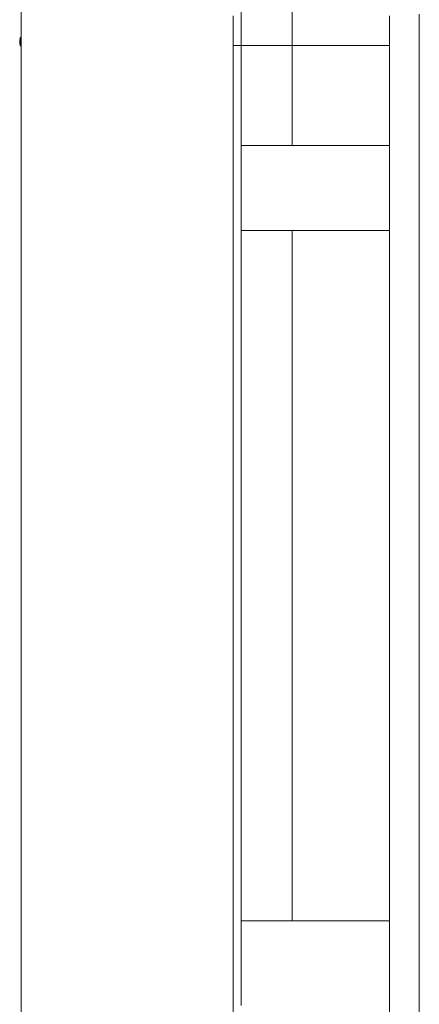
# Model space of a CAD drawing. Header units: millimetres. Extents: x 2 to 902, y -447 to 199.
# Tile 704 of 1056: x 27.62 to 29.51, y 167.16 to 171.81. Entities that reach past the tile are written whole.
import ezdxf

# ---------------------------------------------------------------- set-up
doc = ezdxf.new("R2010")
doc.units = ezdxf.units.MM
doc.header["$MEASUREMENT"] = 0
for name, color, linetype, lineweight in [('IFC-Elemento construtivo genérico-Contorno', 253, 'Continuous', 5), ('IFC-Laje-Contorno', 134, 'Continuous', 5), ('IFC-Parede padrão-Contorno', 44, 'Continuous', 5), ('IFC-Parede-Contorno', 42, 'Continuous', 5), ('IFC-Pilar-Contorno', 83, 'Continuous', 5), ('IFC-Viga-Contorno', 66, 'Continuous', 5)]:
    doc.layers.add(name, color=color, linetype=linetype, lineweight=lineweight)

msp = doc.modelspace()

# ---------------------------------------------------------------- linework, layer by layer
at = {"layer": 'IFC-Elemento construtivo genérico-Contorno', "color": 7, "lineweight": 5}
for p, q in [((27.6217, 171.7076), (27.6227, 171.7076)), ((27.6217, 171.7068), (27.6217, 171.7076)), ((27.6217, 171.7076), (27.6227, 171.7076)), ((27.6217, 171.7073), (27.6217, 171.7075)), ((27.6217, 171.7068), (27.6217, 171.7073)), ((27.6217, 171.7051), (27.6217, 171.7068)), ((27.6217, 171.7062), (27.6217, 171.7068)), ((27.6217, 171.7055), (27.6217, 171.7062)), ((27.6217, 171.7046), (27.6217, 171.7055)), ((27.6217, 171.7028), (27.6217, 171.7051)), ((27.6217, 171.7036), (27.6217, 171.7046)), ((27.6217, 171.7026), (27.6217, 171.7036)), ((27.6217, 171.7003), (27.6217, 171.7028)), ((27.6217, 171.7016), (27.6217, 171.7026)), ((27.6217, 171.7005), (27.6217, 171.7016)), ((27.6217, 171.6995), (27.6217, 171.7005)), ((27.6217, 171.698), (27.6217, 171.7003)), ((27.6217, 171.6986), (27.6217, 171.6995)), ((27.6217, 171.6977), (27.6217, 171.6986)), ((27.6217, 171.6963), (27.6217, 171.698)), ((27.6217, 171.6969), (27.6217, 171.6977)), ((27.6217, 171.6963), (27.6217, 171.6969)), ((27.6217, 171.6956), (27.6217, 171.6963)), ((27.6217, 171.6959), (27.6217, 171.6963)), ((27.6217, 171.6956), (27.6217, 171.6959)), ((27.6217, 171.6956), (27.6227, 171.6956)), ((27.6217, 171.6955), (27.6227, 171.6955)), ((27.6227, 171.7116), (27.6247, 171.7116)), ((27.6227, 171.6916), (27.6227, 171.7116)), ((27.6227, 171.6916), (27.6227, 171.7116)), ((27.6227, 171.7116), (27.6247, 171.7116)), ((27.6227, 171.6916), (27.6247, 171.6916)), ((27.6227, 171.6916), (27.6247, 171.6916)), ((27.6247, 171.7216), (27.6275, 171.7216)), ((27.6247, 171.7094), (27.6247, 171.7216)), ((27.6247, 171.7216), (27.6259, 171.7216)), ((27.6247, 171.6938), (27.6247, 171.7216)), ((27.6247, 171.6916), (27.6247, 171.7116)), ((27.6247, 171.6916), (27.6247, 171.7116)), ((27.6247, 171.6816), (27.6247, 171.7094)), ((27.6247, 171.6816), (27.6247, 171.6938)), ((27.6247, 171.6816), (27.6259, 171.6816)), ((27.6247, 171.6816), (27.6275, 171.6816)), ((27.6259, 171.7216), (27.6287, 171.7216)), ((27.6259, 171.6816), (27.6287, 171.6816)), ((27.6275, 171.7216), (27.6287, 171.7216)), ((27.6275, 171.6816), (27.6287, 171.6816)), ((27.6287, 171.6938), (27.6287, 171.7216)), ((27.6287, 171.6816), (27.6287, 171.6938))]:
    msp.add_line(p, q, dxfattribs=at)
at = {"layer": 'IFC-Laje-Contorno', "color": 7, "lineweight": 5}
for p, q in [((27.6287, 154.2729), (27.6287, 174.8714)), ((29.5071, 162.1884), (29.5071, 171.8314)), ((28.6287, 171.6844), (29.3671, 171.6844)), ((28.6287, 162.3064), (28.6287, 171.6844)), ((29.3671, 162.3064), (29.3671, 171.6844)), ((27.6287, 163.943), (27.6287, 167.8767)), ((28.6287, 167.5968), (28.6287, 167.8767))]:
    msp.add_line(p, q, dxfattribs=at)
at = {"layer": 'IFC-Parede padrão-Contorno', "color": 7, "lineweight": 5}
for p, q in [((29.3671, 166.4708), (29.3671, 171.8244)), ((29.5071, 167.52), (29.5071, 171.8244)), ((28.6287, 171.6844), (28.8443, 171.6844)), ((28.8443, 171.6844), (29.3671, 171.6844)), ((29.5071, 162.1664), (29.5071, 167.52))]:
    msp.add_line(p, q, dxfattribs=at)
at = {"layer": 'IFC-Parede-Contorno', "color": 7, "lineweight": 5}
for p, q in [((27.6287, 167.5968), (27.6287, 171.8244)), ((28.6287, 167.5968), (28.6287, 171.8244)), ((27.6287, 162.1664), (27.6287, 167.5968)), ((28.6287, 162.1664), (28.6287, 167.5968))]:
    msp.add_line(p, q, dxfattribs=at)
at = {"layer": 'IFC-Pilar-Contorno', "color": 7, "lineweight": 5}
for p, q in [((28.6671, 171.2113), (28.8345, 171.2113)), ((28.6671, 170.9543), (28.6671, 171.2113)), ((28.6671, 171.1633), (28.6671, 171.2113)), ((28.6671, 171.2113), (29.1113, 171.2113)), ((28.8345, 171.2113), (28.9173, 171.2113)), ((28.9173, 171.2113), (29.3671, 171.2113)), ((29.1113, 171.2113), (29.1953, 171.2113)), ((29.1953, 171.2113), (29.3671, 171.2113)), ((29.3671, 171.164), (29.3671, 171.2113)), ((28.6671, 171.0651), (28.6671, 171.1633)), ((29.3671, 171.0684), (29.3671, 171.164)), ((28.6671, 170.8113), (28.6671, 171.0651)), ((29.3671, 170.8113), (29.3671, 171.0684)), ((28.6671, 170.8587), (28.6671, 170.9543)), ((28.6671, 170.8113), (28.6671, 170.8587)), ((28.6671, 170.8113), (29.1169, 170.8113)), ((28.6671, 170.8113), (28.7511, 170.8113)), ((28.7511, 170.8113), (28.923, 170.8113)), ((28.923, 170.8113), (29.3671, 170.8113)), ((29.1169, 170.8113), (29.2843, 170.8113)), ((29.2843, 170.8113), (29.3671, 170.8113)), ((28.6671, 167.5543), (28.8345, 167.5543)), ((28.6671, 167.2973), (28.6671, 167.5543)), ((28.6671, 167.5063), (28.6671, 167.5543)), ((28.6671, 167.5543), (29.1113, 167.5543)), ((28.8345, 167.5543), (28.9173, 167.5543)), ((28.9173, 167.5543), (29.3671, 167.5543)), ((29.1113, 167.5543), (29.1953, 167.5543)), ((29.1953, 167.5543), (29.3671, 167.5543)), ((29.3671, 167.507), (29.3671, 167.5543)), ((28.6671, 167.4081), (28.6671, 167.5063)), ((29.3671, 167.4114), (29.3671, 167.507)), ((28.6671, 167.1543), (28.6671, 167.4081)), ((29.3671, 167.1543), (29.3671, 167.4114)), ((28.6671, 167.2017), (28.6671, 167.2973)), ((28.6671, 167.1543), (28.6671, 167.2017))]:
    msp.add_line(p, q, dxfattribs=at)
at = {"layer": 'IFC-Viga-Contorno', "color": 7, "lineweight": 5}
for p, q in [((28.6671, 171.2113), (28.6671, 174.4715)), ((28.9071, 171.2113), (28.9071, 174.4715)), ((28.6671, 171.2113), (28.6671, 171.6844)), ((28.9071, 171.2113), (28.9071, 171.6844)), ((28.6671, 171.2113), (28.9071, 171.2113)), ((28.6671, 167.5543), (28.6671, 170.8113)), ((28.6671, 167.5543), (28.6671, 170.8113)), ((28.9071, 167.5543), (28.9071, 170.8113)), ((28.9071, 167.5543), (28.9071, 170.8113)), ((28.6671, 167.5543), (28.9071, 167.5543))]:
    msp.add_line(p, q, dxfattribs=at)

doc.saveas('drawing.dxf')
